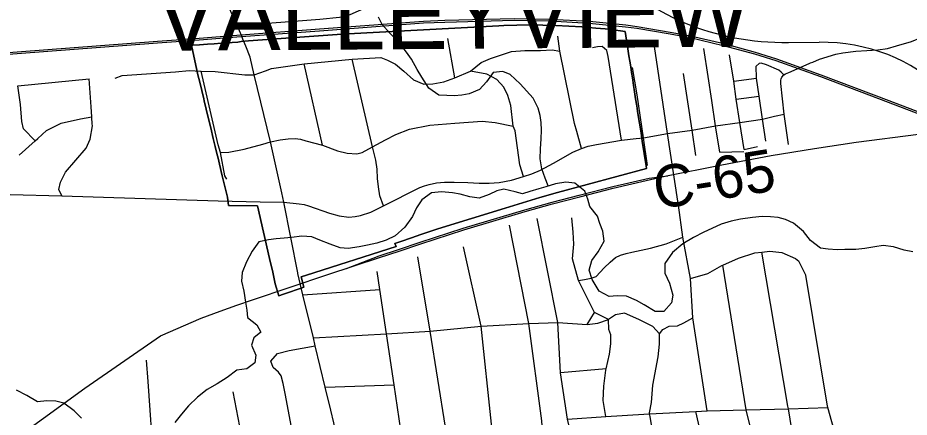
# Model space of a CAD drawing. Extents: x 114604 to 551442, y 316898 to 567001.
# Drawn here: x 182780 to 189112, y 385705 to 388544 of the extents above; entities that cross this region are included whole.
import ezdxf

# ---------------------------------------------------------------- set-up
doc = ezdxf.new("R2010")
doc.units = 0
for name, color, linetype in [('GE_P_Alignment_1000_Bearings', 7, 'Continuous'), ('GE_P_Alignment_1000_Cardinal_Points', 7, 'Continuous'), ('GE_P_Alignment_100_Cardinal_Points', 7, 'Continuous'), ('GE_P_Alignment_100_Stations', 7, 'Continuous'), ('GE_P_Alignment_500_Bearings', 7, 'Continuous'), ('GE_P_Alignment_500_Cardinal_Points', 7, 'Continuous'), ('PM_P_Cells', 7, 'Continuous'), ('PM_P_CL_Double_Solid', 7, 'Continuous'), ('SH_Named_Boundary', 7, 'Continuous')]:
    doc.layers.add(name, color=color, linetype=linetype)

msp = doc.modelspace()

# ---------------------------------------------------------------- linework, layer by layer
at = {"layer": 'GE_P_Alignment_1000_Bearings'}
for points in [[(178330.8, 387966.6), (182044.2, 388248.3), (182398.6, 388274.8), (183366.5, 388347.5), (183771.9, 388378.4), (184067.4, 388400), (184365.4, 388423), (184922.6, 388464.8), (185661.8, 388520.4), (185813.4, 388527.2), (186305.9, 388540), (186559.9, 388535.2), (186840.2, 388519.9), (187098, 388493.1), (187179.5, 388482.3), (187415.1, 388442.5), (187558.4, 388415.6), (187794.6, 388360.8), (188017.8, 388299.3), (188168.2, 388253.2), (188485.4, 388138.6), (188966.4, 387955.8), (189444.6, 387773.5)], [(178331.8, 387953.5), (182045.2, 388235.2), (182399.6, 388261.8), (183367.5, 388334.4), (183772.9, 388365.3), (184068.3, 388387), (184366.4, 388410), (184923.6, 388451.7), (185662.6, 388507.3), (185813.8, 388514), (186305.9, 388526.9), (186559.4, 388522.1), (186839.1, 388506.8), (187096.5, 388480), (187177.6, 388469.3), (187412.8, 388429.6), (187555.7, 388402.8), (187791.4, 388348.1), (188014.2, 388286.7), (188164.1, 388240.7), (188480.9, 388126.3), (188961.8, 387943.6), (189439.9, 387761.3)], [(181052.7, 384310.2), (183256.9, 385910), (183793.9, 386283.3), (184082.2, 386407.6), (184216.8, 386458.7), (184336.5, 386502), (184447, 386539.3), (184981, 386718.5), (185349.8, 386839.8), (185488.3, 386885.8), (185642.5, 386937.8), (185947.5, 387035.9), (186383.9, 387165.8), (186578.6, 387220.3), (186771.2, 387270.6), (187008.7, 387332.3), (187375.8, 387417.1), (187780.5, 387499.6), (188131, 387565.3), (188438.4, 387615.8), (188735.5, 387659), (189179, 387715.6)], [(185114, 386762.3), (185345.8, 386851.7), (185484.3, 386897.7), (185638.5, 386949.7), (185943.7, 387047.9), (186380.4, 387177.8), (186575.3, 387232.4), (186768, 387282.7), (187005.7, 387344.5), (187265.4, 387404.5), (187396.4, 387421.3)]]:
    msp.add_lwpolyline(points, dxfattribs=at)
at = {"layer": 'GE_P_Alignment_1000_Cardinal_Points'}
for p, q in [((187395.5, 387722), (187296.1, 388386.5)), ((187683.3, 388125.9), (187652.8, 388326)), ((187867.4, 388093.6), (188026.5, 388115.9)), ((187882.2, 387966), (188046.5, 387986.2)), ((188254.4, 387643.3), (188223.4, 387859.1)), ((187252.3, 387492.9), (187225.7, 387691.3)), ((187767.2, 387587.6), (187936.8, 387592.6)), ((187940.7, 387607.3), (188034.5, 387629.3))]:
    msp.add_line(p, q, dxfattribs=at)
for points in [[(187940.7, 387607.3), (187909.1, 387800.6), (187882.2, 387966), (187867.4, 388093.6), (187836, 388280)], [(188026.5, 388115.9), (188025.7, 388200.9), (188045.5, 388219.7)], [(188221.9, 388139), (188202.4, 388158.5), (188184.9, 388170.6), (188097.5, 388208.9), (188059.3, 388221.7), (188045.5, 388219.7)], [(187225.7, 387691.3), (187179.3, 387996.3), (187146.6, 388191.2)], [(187596.9, 387564.8), (187569.6, 387745), (187509.5, 388147)], [(188223.4, 387859.1), (188200.8, 388076.7), (188199.9, 388100.2), (188203.1, 388110.9), (188208.2, 388122.3), (188221.9, 388139)], [(187767.2, 387587.6), (187737.1, 387774.8), (187709.2, 387955.8), (187683.3, 388125.9)], [(188092.4, 387666.6), (188069.8, 387824.1), (188046.5, 387986.2), (188026.5, 388115.9)]]:
    msp.add_lwpolyline(points, dxfattribs=at)
at = {"layer": 'GE_P_Alignment_100_Cardinal_Points'}
for p, q in [((185884.4, 388117.9), (185835.3, 388397.7)), ((184944, 387637.6), (184813.7, 388217.3)), ((182781.2, 388060.2), (183287.2, 388109.3)), ((184805.5, 386575.4), (185350.9, 386612.7)), ((186825.3, 386363.4), (186876.1, 386449.6)), ((186959.9, 386048.9), (186635.5, 386020.8)), ((184963.8, 385917.7), (185453, 385934.2))]:
    msp.add_line(p, q, dxfattribs=at)
for points in [[(184339.1, 388489), (184925.8, 388535), (185066, 388548.4), (185139.7, 388568.6), (185394.8, 388681.2), (185894.4, 388906.7), (186787.6, 389301.5), (186792.4, 389303.7), (187124.9, 389446), (187193.9, 389480), (187262.9, 389514.1), (187440.5, 389601.9), (187658.6, 389686.3), (187790.7, 389742.1), (188426.5, 390019.1)], [(186783.4, 387615.2), (186751, 387735.6), (186735, 387792.7), (186630.6, 388307.2), (186616, 388414.6)], [(187067.9, 387672.9), (186974.4, 388268), (186963.6, 388311.3), (186930.5, 388338.8), (186897.5, 388336.8), (186861.2, 388329.6)], [(183998.2, 388170.4), (184082.3, 388165.1), (184182.1, 388161.9), (184391.6, 388138), (184459.8, 388139.2), (184539.1, 388166.5), (184581.1, 388182.4), (184813.7, 388217.3), (185155.8, 388251.1), (185359.5, 388261.6), (185406.5, 388242.8), (185463.9, 388215.5), (185521.6, 388163.9), (185589.6, 388103.6), (185664.4, 388073), (185726.9, 388073.4), (185806.6, 388089.6), (185884.4, 388117.9), (185995.1, 388165.6), (186071, 388225.1), (186138.4, 388255), (186216.3, 388281.6), (186287.2, 388304.7), (186380.8, 388312.3), (186491.9, 388311.4), (186576.8, 388317.2), (186630.6, 388307.2)], [(185378.7, 387206.5), (185351.3, 387277.5), (185341.2, 387343.4), (185334.7, 387401.6), (185333.4, 387466.7), (185322.5, 387530.9), (185300.1, 387627.1), (185155.8, 388251.1)], [(183472.3, 388113.8), (183521.1, 388133.7), (183900.4, 388159.9), (183998.2, 388170.4)], [(184265.8, 387396.5), (184250, 387421.5), (184220.1, 387586.8), (184203.2, 387640.9), (184082.3, 388165.1)], [(186372.8, 387414.7), (186346.8, 387498.5), (186312.1, 387739.4), (186298, 387774), (186283.1, 387919.6), (186261.7, 387992.3), (186231.8, 388051), (186182.9, 388104.5), (186111.5, 388142.1), (185995.1, 388165.6)], [(183308.4, 387791), (183305.3, 387835.3), (183305, 387840.2), (183300.1, 387910.6), (183287.2, 388109.3)], [(182902.6, 387669), (182819.6, 387755.1), (182807.9, 387807.3), (182798.5, 387927.7), (182781.2, 388060.2)], [(182790.4, 387566.7), (182902.6, 387669), (182921.5, 387686.3), (182984.1, 387742), (183088.7, 387795.6), (183225.4, 387826.8), (183305, 387840.2)], [(183093.4, 387277.8), (183071.9, 387322.3), (183084.3, 387376.4), (183118.8, 387446.4), (183266.3, 387618), (183294.7, 387680), (183309.4, 387776.2), (183308.4, 387791)], [(184220.1, 387586.8), (184280, 387588.5), (184387.5, 387610.1), (184519.3, 387646.7), (184574.8, 387662.1), (184644.7, 387675.7), (184700.5, 387683.6), (184750.9, 387684.8), (184787.4, 387680.7), (184825.6, 387669.7), (184944, 387637.6), (185051.8, 387598.2), (185119.8, 387581.5), (185187.6, 387576.8), (185226.6, 387586.6), (185300.1, 387627.1), (185390.9, 387676.4), (185465.8, 387714.2), (185562.7, 387751.3), (185706.4, 387781.8), (185885, 387795.3), (186077.4, 387808.8), (186171.2, 387799.1), (186298, 387774)], [(186724.4, 384375.5), (186605.6, 385165.9), (186503.4, 385667.4), (186501.6, 385678.3), (186410.7, 386370.4), (186272.8, 387070.3)], [(186930.3, 384387.4), (186803.4, 385191.5), (186685.2, 385690.6), (186635.5, 386020.8), (186616.5, 386377.6), (186470.2, 387118.1)], [(187498.1, 384424.3), (187397.5, 384920.8), (187342.4, 385265.4), (187271.3, 385710.1), (187268.3, 385729), (187267.2, 385735.9), (187282.5, 385809.2), (187290.2, 385932.2), (187328.7, 386134), (187338.1, 386224.2), (187337.6, 386297.1), (187290, 386348.2), (187191.7, 386399.8), (187089.2, 386443.9), (187024.9, 386432.1), (186976.6, 386400.2), (186876.1, 386449.6), (186762.3, 386677.5), (186720.3, 386829.6), (186728.6, 386935.7), (186724.5, 387020.1), (186714.7, 387120.7)], [(186762.3, 386677.5), (186804.4, 386682.8), (186853.6, 386693.8), (186887.9, 386704.8), (186945.4, 386765.3), (186987.9, 386807.7), (187024.9, 386838.7), (187061.9, 386856.2), (187101.9, 386867.9), (187141.8, 386876.8), (187274.6, 386906.3), (187384.4, 386937.1), (187504.2, 386983.8)], [(186375.9, 384353.5), (186264, 385113.3), (186145.5, 385654.5), (186072, 386350.8), (185946.3, 386916.2)], [(187558.4, 386690.4), (187681.8, 386725.9), (187781.2, 386781.9), (187788.5, 386785.3), (187898.6, 386835.5), (188015.6, 386873), (188066.3, 386878.5), (188122.1, 386884.7), (188208, 386874.7), (188305.3, 386832.4), (188328.9, 386813.8)], [(188472.5, 384484.2), (188390, 385034.7), (188328.8, 385419.4), (188290.8, 385542.6), (188253.4, 385765.1), (188250.4, 385782.7), (188066.3, 386878.5)], [(186044.7, 384332.4), (185929.8, 385059.7), (185822.2, 385609.5), (185818.4, 385632.6), (185708, 386315.4), (185622.6, 386844)], [(188763.5, 384502.3), (188668.5, 385077.6), (188619.9, 385468), (188533.2, 385772.6), (188529.3, 385796.3), (188376.8, 386714.5), (188328.9, 386813.8)], [(188190.6, 384467.3), (188108.7, 384993.7), (188048.8, 385373.2), (187953.9, 385757.1), (187788.5, 386785.3)], [(185748, 384313.6), (185631.4, 385011.6), (185501.5, 385611.4), (185453, 385934.2), (185398.3, 386297.8), (185350.9, 386612.7), (185331.8, 386740.1)], [(184879.4, 386268.3), (185398.3, 386297.8), (185708, 386315.4), (186072, 386350.8), (186410.7, 386370.4), (186616.5, 386377.6), (186825.3, 386363.4), (186901, 386373.3), (186976.6, 386400.2)], [(186957.8, 385708.8), (186938.5, 385823.5), (186942.8, 385925.7), (186957.3, 386037.8), (186959.9, 386048.9), (186983.8, 386151.6), (186993.4, 386225.6), (186992.9, 386289.8), (186985.3, 386308), (186977.7, 386328.3), (186976.6, 386400.2)], [(187337.6, 386297.1), (187362.4, 386327.8), (187407, 386350.8), (187465.1, 386353.5), (187511.7, 386374.6), (187574.9, 386410.6)], [(184576.3, 386102.8), (184624.4, 386157.6), (184706.8, 386179.2), (184892.7, 386213)], [(183824.1, 384193.3), (183787.5, 384835.5), (183752.5, 385308.4), (183750.8, 385331.4), (183747.3, 385381.2), (183706.1, 385958.6), (183693, 386111.1)], [(184991.3, 384267.2), (184861.9, 384908.1), (184745.7, 385519.6), (184678.4, 385873.5), (184665, 385944.3), (184650.2, 385998.9), (184630.7, 386025.4), (184593.4, 386058.3), (184576.3, 386102.8)], [(184641.1, 384241.9), (184597, 384494.4), (184501.9, 384878.6), (184391.5, 385454), (184309, 385884)], [(186685.2, 385690.6), (186957.8, 385708.8), (187226.9, 385726.8), (187268.3, 385729), (187597.3, 385746)], [(187677.3, 385749.6), (187953.9, 385757.1), (188253.4, 385765.1), (188533.2, 385772.6)]]:
    msp.add_lwpolyline(points, dxfattribs=at)
at = {"layer": 'GE_P_Alignment_100_Stations'}
for points in [[(184013.9, 388348.4), (184070.7, 388352.4), (184126.4, 388356.4), (184175.7, 388360), (184224.2, 388363.4), (184342.6, 388371.9), (184366.2, 388374.8), (184418.4, 388379.1), (184750.7, 388403.7), (185082, 388428.5), (186196.2, 388486.3), (186233.3, 388488.4), (186418, 388493.5), (186602.6, 388490.4), (186787, 388479.1), (186835.5, 388475.3), (186885.5, 388471.2), (186952.3, 388464.4), (186992.3, 388460.2), (187094.6, 388447.3), (187113.9, 388322.7), (187121.4, 388274.4), (187127.5, 388235), (187133.7, 388194.7), (187139.9, 388154.7), (187145.7, 388116.9), (187153.6, 388065.8), (187161.1, 388017.4), (187168.6, 387969), (187176.4, 387918.5), (187182.5, 387879.2), (187185.4, 387864.7), (187207, 387725.9), (187216.1, 387667.4), (187243.4, 387491.8), (187245.1, 387471.7), (186613, 387302.6), (186489.2, 387266.3), (186457.1, 387256.6), (186365.7, 387228.7), (186242.7, 387189.7), (185763.1, 387044), (185713.5, 387026.9), (185643.1, 387002.6), (185576.9, 386979.8), (185501.1, 386953.7), (185458.9, 386939.1), (185468.2, 386919.1), (184830, 386714.7), (184793.7, 386702.7), (184812.2, 386628.9), (184792.9, 386621.7), (184681.3, 386583.4), (184666.6, 386578.4), (184633, 386566.8), (184608.6, 386652.4), (184590.3, 386734.5), (184568, 386832.8), (184483.6, 387206.3), (184276.2, 387209.3), (184268.8, 387268.6), (184232, 387421.6), (184199.6, 387556.5), (184196.5, 387569.3), (184182.4, 387628), (184168.3, 387686.8), (184150, 387762.7), (184132.4, 387835.8), (184104.2, 387953), (184100.4, 387968.7), (184086.4, 388027.1), (184072.4, 388085.6), (184058.1, 388139)], [(185458.9, 386939.1), (185501.1, 386953.7), (185576.9, 386979.8), (185643.1, 387002.6), (185713.5, 387026.9), (185763.1, 387044), (186242.7, 387189.7), (186365.7, 387228.7), (186457.1, 387256.6), (186489.2, 387266.3), (186613, 387302.6), (187245.1, 387471.7), (187243.4, 387491.8), (187216.1, 387667.4), (187207, 387725.9), (187185.4, 387864.7), (187182.5, 387879.2), (187176.4, 387918.5), (187168.6, 387969), (187161.1, 388017.4), (187153.6, 388065.8), (187145.7, 388116.9), (187139.9, 388154.7), (187133.7, 388194.7), (187127.5, 388235), (187121.4, 388274.4), (187113.9, 388322.7), (187094.6, 388447.3), (186992.3, 388460.2), (186952.3, 388464.4), (186885.5, 388471.2), (186835.5, 388475.3), (186787, 388479.1), (186602.6, 388490.4), (186418, 388493.5), (186233.3, 388488.4), (186220.9, 388487.7), (186208.6, 388487), (186196.2, 388486.3), (185082, 388428.5), (184750.7, 388403.7), (184418.4, 388379.1), (184366.2, 388374.8), (184342.6, 388371.9), (184224.2, 388363.4), (184175.7, 388360), (184126.4, 388356.4), (184070.7, 388352.4), (184013.9, 388348.4), (184058.1, 388139), (184072.4, 388085.6), (184086.4, 388027.1), (184100.4, 387968.7), (184104.2, 387953), (184132.4, 387835.8), (184150, 387762.7), (184168.3, 387686.8), (184182.4, 387628), (184196.5, 387569.3), (184199.6, 387556.5), (184232, 387421.6), (184268.8, 387268.6), (184276.2, 387209.3), (184483.6, 387206.3), (184568, 386832.8), (184590.3, 386734.5), (184608.6, 386652.4), (184633, 386566.8), (184666.6, 386578.4), (184681.3, 386583.4), (184792.9, 386621.7), (184812.2, 386628.9), (184793.7, 386702.7), (184830, 386714.7), (185468.2, 386919.1)]]:
    msp.add_lwpolyline(points, close=True, dxfattribs=at)
at = {"layer": 'GE_P_Alignment_500_Bearings'}
msp.add_line((184805.5, 386575.4), (184769.2, 386725.9), dxfattribs=at)
for points in [[(184339.1, 388489), (184155.6, 388894.8), (183991.6, 389174), (183983.8, 389193.4)], [(188411.6, 388222.7), (188426.6, 388229.1), (188475.8, 388250), (188590.4, 388285), (188641.4, 388295.6), (188732.4, 388307.6), (188888.6, 388316.1), (188957.2, 388326.3), (189022.8, 388344.7), (189127.6, 388375.1), (189333.4, 388459.9), (189480, 388526.4), (189526.2, 388549), (189566.9, 388575.1), (189621.7, 388624.5)], [(184379.1, 388393.1), (184370.7, 388413), (184339.1, 388489)], [(184769.2, 386725.9), (184768, 386730.9), (184669.9, 387233.5), (184655.9, 387298.6), (184574.8, 387662.1), (184459.8, 388139.2), (184429.9, 388263.5), (184399.9, 388343.5), (184379.1, 388393.1)], [(188221.9, 388139), (188232.8, 388146.6), (188257.1, 388156.2), (188401.6, 388218.4), (188411.6, 388222.7)], [(188223.4, 387859.1), (188200.8, 388076.7), (188199.9, 388100.2), (188203.1, 388110.9), (188208.2, 388122.3), (188221.9, 388139)], [(187173.1, 387685.2), (187225.7, 387691.3), (187395.5, 387722), (187569.6, 387745), (187737.1, 387774.8), (187909.1, 387800.6), (188069.8, 387824.1), (188154.6, 387845.3), (188223.4, 387859.1)], [(187473.3, 387212.9), (187469.4, 387241.5), (187395.5, 387722)], [(184669.9, 387233.5), (184779.4, 387220.4), (184813.3, 387215.5), (184845.5, 387207.9), (184993.6, 387155.1), (185063.1, 387135.6), (185131.1, 387126.3), (185176, 387131.2), (185214.2, 387139.3), (185287.8, 387161.6), (185378.7, 387206.5), (185635.7, 387337.7), (185668.6, 387350.1), (185701.5, 387359.9), (185753.5, 387369.8), (185809.9, 387376.3), (185878.5, 387376), (185977.6, 387372.3), (186057.5, 387369.4), (186128.7, 387368.2), (186198.1, 387373.1), (186287.5, 387388.5), (186372.8, 387414.7), (186430.4, 387433.8), (186492.8, 387461.1), (186585.3, 387510.5), (186723.7, 387588.7), (186783.4, 387615.2), (186832, 387630.3), (186891.8, 387642.1), (187067.9, 387672.9), (187173.1, 387685.2)], [(180118.3, 386888.3), (181281.7, 387111.2), (181570.1, 387166.5), (181834.4, 387217.1), (182130.9, 387266.8), (182219.1, 387275.5), (182355.3, 387296.5), (183093.4, 387277.8), (184202.6, 387242.3), (184301.9, 387240.4)], [(184301.9, 387240.4), (184500.6, 387236.5), (184669.9, 387233.5)], [(187836.5, 384443.7), (187746.3, 384947), (187692.2, 385319.1), (187597.3, 385746), (187677.3, 385749.6), (187574.9, 386410.6), (187558.4, 386690.4), (187504.2, 386983.8), (187473.3, 387212.9)], [(185367.1, 384291.9), (185215.7, 384944.1), (185045.7, 385575.1), (185002.9, 385755.4), (184963.8, 385917.7), (184892.7, 386213), (184879.4, 386268.3), (184805.5, 386575.4)]]:
    msp.add_lwpolyline(points, dxfattribs=at)
at = {"layer": 'GE_P_Alignment_500_Cardinal_Points'}
msp.add_line((188255.3, 388368.8), (188472.8, 388370.4), dxfattribs=at)
for centre, major_axis, start_param, end_param in [((188229.5, 389586.8), (1522.8, 11), 2.702327, 4.723529), ((188479.1, 387500.3), (-1087.7, -7.8), 3.785094, 4.712389)]:
    msp.add_ellipse(centre, major_axis=major_axis, ratio=0.8, start_param=start_param, end_param=end_param, dxfattribs=at)
at = {"layer": 'PM_P_Cells'}
for points in [[(186548.2, 387348.3), (186526.8, 387402.8), (186501.2, 387469.1), (186491.6, 387541.4), (186492.1, 387611.5), (186498.6, 387683.7), (186500.9, 387745.8), (186497.3, 387799.9), (186489.6, 387850.1), (186475.9, 387902.3), (186440.4, 387972.7), (186349, 388073.5), (186277.4, 388140.2), (186225.5, 388162.5), (186157.4, 388155), (186108.9, 388089.1), (186058.6, 388035.3), (185986.3, 388003.7), (185934.2, 387994.1), (185880.2, 387990.4), (185828.2, 387990.7), (185770.2, 387995.1), (185700.4, 388043.7), (185648.9, 388122.2), (185617.2, 388176.5), (185575.7, 388249), (185542, 388299.3), (185494.4, 388361.8), (185422.8, 388434.4), (185367.2, 388496.9), (185341.5, 388549.2)], [(187175.6, 386534.6), (187103.7, 386565.1), (187037.7, 386567.6), (186981.6, 386561.9), (186909.8, 386600.5), (186860.3, 386683), (186838.8, 386749.3), (186857.2, 386819.3), (186903.6, 386881.2), (186946.1, 386955.1), (186936.6, 387027.3), (186914.9, 387081.5), (186897.2, 387133.8), (186843.6, 387202.3), (186830, 387254.5), (186808.3, 387310.8), (186736.7, 387367.4), (186672.7, 387375.8), (186598.6, 387364.3), (186530.4, 387342.7), (186480.3, 387326.9), (186416.1, 387309.3), (186366, 387293.6), (186312, 387306), (186232.1, 387324.6), (186182, 387312.9), (186127.8, 387287.2), (186057.6, 387261.5), (185991.7, 387272), (185921.7, 387290.5), (185867.8, 387298.9), (185789.8, 387307.4), (185717.7, 387299.8), (185649.3, 387250.2), (185613, 387192.3), (185582.6, 387132.3), (185528, 387054.5), (185461.6, 386992.8), (185397.4, 386963.1), (185329.2, 386941.5), (185263.1, 386927.9), (185205, 386916.3), (185126.9, 386904.8), (185068.9, 386909.1), (184999, 386933.7), (184925.1, 386962.2), (184869.3, 386986.6), (184797.3, 386991.1), (184723.2, 386981.6), (184671.1, 386977.9), (184615, 386972.2), (184561, 386964.6), (184492.9, 386951), (184444.4, 386885.1), (184403.9, 386809.2), (184373.4, 386733.2), (184369, 386671.1), (184384.6, 386600.8), (184398.1, 386522.6), (184405.7, 386466.4), (184411.4, 386412.2), (184477.1, 386361.7), (184506.8, 386309.4), (184456.5, 386267.6), (184440.1, 386215.6), (184471.7, 386145.2), (184463.3, 386091.1), (184407, 386047.4), (184336.9, 386039.8), (184266.6, 385986.2), (184196.3, 385942.5), (184126, 385900.9), (184055.6, 385847.2), (183993.2, 385785.5), (183942.7, 385725.6), (183894.3, 385665.8)], [(189136.8, 386880.6), (189076.8, 386893), (189000.9, 386915.6), (188927, 386926.1), (188868.9, 386916.5), (188796.8, 386904.9), (188732.7, 386897.3), (188654.6, 386895.8), (188600.6, 386894.2), (188536.6, 386898.6), (188482.6, 386906.9), (188410.9, 386961.5), (188361.3, 387024), (188289.6, 387084.6), (188233.8, 387111), (188181.9, 387125.4), (188127.8, 387129.8), (188067.8, 387130.2), (187997.7, 387124.6), (187913.6, 387113.1), (187847.5, 387097.5), (187775.3, 387075.9), (187709.1, 387046.3), (187652.9, 387020.6), (187578.6, 386981), (187504.3, 386937.4), (187429.9, 386875.7), (187375.3, 386797.9), (187376.9, 386727.7), (187408.5, 386657.4), (187433.9, 386573), (187423.6, 386516.9), (187369.1, 386455.1), (187307.1, 386455.5), (187229.4, 386504.2), (187175.6, 386534.6)], [(183232.2, 385698.2), (183180.5, 385750.6), (183106.8, 385805.2), (183048.9, 385819.6), (182986.9, 385820), (182918.8, 385814.5), (182843, 385859), (182771.2, 385895.6)]]:
    msp.add_lwpolyline(points, dxfattribs=at)

# ---------------------------------------------------------------- texts
at = {"layer": 'PM_P_CL_Double_Solid'}
msp.add_text('C-65', height=300.02, rotation=9.10912, dxfattribs=at).set_placement((187319.9, 387181.2))
at = {"layer": 'SH_Named_Boundary'}
msp.add_text('VALLEYVIEW', height=500.03, rotation=0.413, dxfattribs=at).set_placement((183755.6, 388308.3))

doc.saveas('drawing.dxf')
